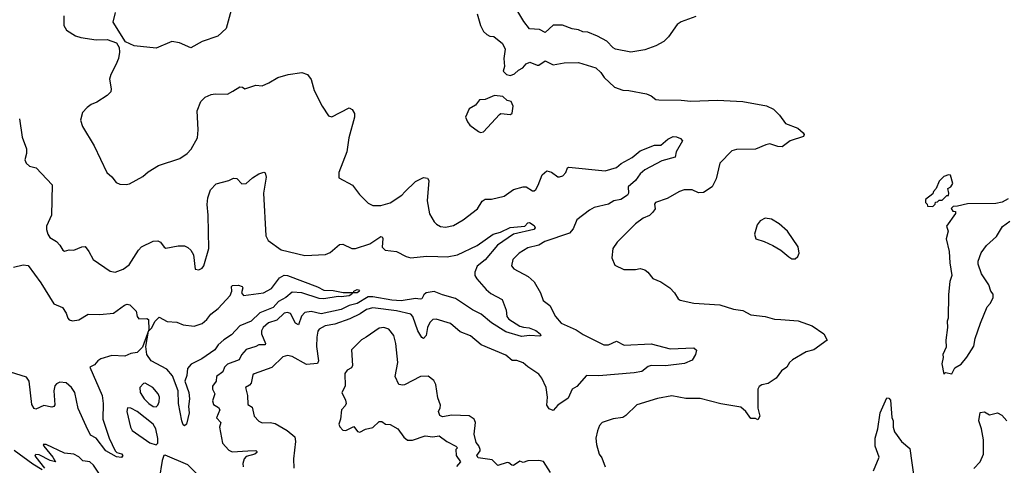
# Model space of a CAD drawing. Extents: x 1552294 to 1694791, y 811929 to 917222.
# Tile 422 of 643: x 1664972 to 1671198, y 839424 to 842241. Entities that reach past the tile are written whole.
import ezdxf

# ---------------------------------------------------------------- set-up
doc = ezdxf.new("R2010")
doc.units = 0

msp = doc.modelspace()

# ---------------------------------------------------------------- linework, layer by layer
at = {"layer": '0CON10XD'}
for points in [[(1666335.7, 842405), (1666278, 842185), (1666225, 842136.7), (1666125, 842103.8), (1666055, 842064), (1665982.5, 842095), (1665935, 842104), (1665835, 842060.8), (1665695, 842075.7), (1665641.7, 842101.7), (1665563.8, 842225), (1665577, 842287)], [(1669248.3, 842261.7), (1669155, 842227.5), (1669128.3, 842211.7), (1669075, 842133.3), (1669045, 842103.8), (1668993.9, 842076.1), (1668925, 842050), (1668836.4, 842036.4), (1668740, 842055), (1668725, 842062.5), (1668685, 842106.2), (1668625, 842136.7), (1668565, 842162.5), (1668533.6, 842163.6), (1668505, 842176.7), (1668465, 842182.5), (1668405, 842207.5), (1668345, 842207.5), (1668295, 842160), (1668259.3, 842179.3), (1668195, 842182.5), (1668159.3, 842229.3), (1668073.8, 842375)], [(1667865, 842277.5), (1667886.7, 842205), (1667905, 842167.5), (1667925, 842147.5), (1667945, 842137.5), (1667970, 842135), (1668025, 842090), (1668042.5, 842055), (1668032.5, 841995), (1668037.5, 841945), (1668030, 841915), (1668050, 841895), (1668075, 841887.5), (1668100.7, 841899.3), (1668125, 841922.5), (1668153, 841937), (1668175, 841962.5), (1668198.3, 841971.7), (1668245, 841953.3), (1668255, 841953.3), (1668295, 841981.2), (1668345, 841956), (1668415, 841968.8), (1668505, 841971.2), (1668615.8, 841935.8), (1668647.3, 841907.3), (1668667.5, 841875), (1668732.5, 841815), (1668785, 841795.7), (1668822.9, 841792.9), (1668935, 841772.5), (1668965, 841760), (1668995, 841737.5), (1669013.8, 841733.8), (1669155, 841732.9), (1669215, 841725.8), (1669385, 841732.7), (1669544.7, 841724.7), (1669695, 841696.7), (1669738.8, 841675), (1669776.8, 841636.8), (1669814.2, 841584.2), (1669892.5, 841555), (1669926.7, 841525), (1669932.5, 841515), (1669928.3, 841501.7), (1669844.1, 841475.9), (1669792.3, 841437.7), (1669765, 841439.2), (1669715, 841456), (1669689.2, 841450.8), (1669625, 841422.9), (1669505, 841420), (1669475, 841412.7), (1669399.4, 841335), (1669375.7, 841234.3), (1669350, 841185), (1669295, 841148.8), (1669265, 841146.2), (1669225, 841165.8), (1669172.5, 841165), (1669143.8, 841155), (1669065, 841110.6), (1668992.5, 841085), (1668986.9, 841075), (1668989.1, 841045), (1668976, 841024), (1668955, 841003.1), (1668913.6, 840986.4), (1668865, 840950), (1668750, 840835), (1668723.3, 840795), (1668716.7, 840735), (1668735, 840690), (1668792.3, 840662.3), (1668865, 840662.5), (1668895, 840668.8), (1668925, 840658.8), (1668944.4, 840644.4), (1668975.9, 840605.9), (1669025, 840583.3), (1669083.3, 840545), (1669113.3, 840515), (1669136.1, 840476.1), (1669148.3, 840468.3), (1669235, 840449.2), (1669398.7, 840438.7), (1669485, 840411.4), (1669545, 840401.9), (1669595, 840375.8), (1669685, 840364.5), (1669745, 840347.5), (1669785.4, 840345.4), (1669895, 840336.7), (1669982.5, 840305), (1670056, 840256), (1670077.5, 840215), (1669993.8, 840155), (1669945, 840141.4), (1669859.1, 840090.9), (1669838.6, 840075), (1669822, 840045), (1669788.3, 840021.7), (1669755.6, 839974.4), (1669705, 839941.8), (1669665, 839933.6), (1669647.2, 839922.8), (1669639.2, 839905), (1669638.8, 839785), (1669652.5, 839735), (1669638.3, 839711.7), (1669625, 839720), (1669595, 839720), (1669562.5, 839765), (1669531.7, 839791.7), (1669405, 839812), (1669275.6, 839845.6), (1669185, 839846.5), (1669095, 839864.2), (1669005, 839845.7), (1668875, 839805.8), (1668805, 839738), (1668785, 839726), (1668725, 839717.5), (1668655, 839693.8), (1668638, 839675), (1668625, 839642.5), (1668616, 839595), (1668618.8, 839555), (1668635.8, 839495), (1668652.2, 839472.2), (1668674, 839414)], [(1665251.2, 842265), (1665251.2, 842205), (1665267.5, 842175), (1665325, 842140), (1665358.3, 842128.3), (1665455, 842114), (1665525.9, 842115.9), (1665584.1, 842094.1), (1665602, 842065), (1665602.9, 842035), (1665596.9, 841995), (1665580, 841955), (1665548, 841895), (1665540, 841865), (1665551.2, 841805), (1665548.8, 841785), (1665525, 841761.2), (1665459.7, 841720.3), (1665425, 841705.8), (1665398.8, 841685), (1665368.8, 841655), (1665356.2, 841605), (1665370, 841565), (1665443.6, 841443.6), (1665523.3, 841275), (1665555, 841247.5), (1665582.3, 841212.3), (1665605, 841201.2), (1665645, 841198.8), (1665665.9, 841204.1), (1665750.5, 841249.5), (1665785, 841280), (1665850.3, 841319.7), (1665985, 841363.8), (1666031.2, 841395), (1666056.6, 841423.4), (1666096, 841495), (1666100, 841545), (1666094, 841665), (1666118, 841725), (1666145, 841750.8), (1666182.6, 841767.4), (1666207, 841773), (1666285, 841770), (1666320.6, 841789.4), (1666365, 841816.2), (1666380, 841815), (1666395, 841803.3), (1666465, 841826.2), (1666505, 841823.8), (1666548.3, 841841.7), (1666605, 841876.2), (1666670, 841895), (1666755, 841906.5), (1666791.2, 841895), (1666815, 841862.5), (1666835, 841792.5), (1666884.1, 841694.1), (1666923.6, 841633.6), (1666945, 841626.7), (1667055, 841683.3), (1667075, 841672.5), (1667088.8, 841648.8), (1667090, 841625), (1667053.8, 841495), (1667040, 841405), (1666990, 841275), (1666990.7, 841240.7), (1667076.7, 841195), (1667121.2, 841135), (1667175, 841081.2), (1667205, 841066), (1667255.8, 841065.8), (1667315, 841083.6), (1667387.5, 841132.5), (1667407.4, 841152.6), (1667475, 841218.6), (1667525, 841244.2), (1667550.3, 841240.3), (1667558.6, 841225), (1667548.1, 841095), (1667563.4, 841013.4), (1667592.5, 840962.5), (1667607.6, 840947.6), (1667633.6, 840933.6), (1667665, 840928.9), (1667715, 840940), (1667776, 840975), (1667867.5, 841045), (1667896.6, 841093.4), (1667914.3, 841105.7), (1667954.5, 841105.5), (1668035, 841124.5), (1668095, 841166.9), (1668155, 841184), (1668175, 841183.8), (1668215, 841160), (1668225, 841160), (1668235, 841166.7), (1668250.8, 841195), (1668275, 841261.2), (1668304.3, 841285.7), (1668335, 841278), (1668375, 841248), (1668385, 841248), (1668405.5, 841254.5), (1668426.2, 841275), (1668436.7, 841305), (1668445, 841308.6), (1668673.8, 841286.2), (1668745, 841307.1), (1668775, 841331.2), (1668845, 841370.8), (1668895, 841411.1), (1668985, 841447.5), (1669025, 841447.5), (1669070, 841485), (1669105, 841502), (1669125, 841501.2), (1669150.7, 841490.7), (1669162.5, 841475), (1669122.5, 841405), (1669117.5, 841372.5), (1669031.3, 841348.7), (1668925, 841291.5), (1668895, 841267.5), (1668865.5, 841225), (1668820, 841185), (1668821.1, 841145), (1668815, 841130.8), (1668774, 841105), (1668729.2, 841095), (1668695, 841074.6), (1668605, 841054), (1668575, 841037.7), (1668495, 840976.7), (1668470.9, 840919.1), (1668449.1, 840890.9), (1668291.8, 840838.2), (1668254.1, 840815.9), (1668185, 840798.2), (1668130.6, 840765), (1668090, 840725), (1668081.9, 840685), (1668096, 840666), (1668187.6, 840617.6), (1668225, 840583.3), (1668265.6, 840515), (1668281.9, 840465), (1668324.6, 840434.6), (1668358.9, 840365), (1668395, 840322.2), (1668491.5, 840281.5), (1668535, 840251.9), (1668665, 840185.6), (1668695, 840185.5), (1668745, 840209.4), (1668795, 840184.6), (1668965, 840192.9), (1669085, 840160.6), (1669235, 840165.8), (1669251.7, 840151.7), (1669245.5, 840125.5), (1669225, 840089.2), (1669175, 840067.8), (1669055, 840052.9), (1668965, 840054.5), (1668945, 840047.8), (1668905, 840017.9), (1668858, 840008), (1668635, 839990.6), (1668555, 839992), (1668495, 839922), (1668464.4, 839905.6), (1668440.7, 839849.3), (1668373.8, 839805), (1668345, 839770), (1668320.7, 839780.7), (1668304.3, 839804.3), (1668310.3, 839855), (1668300.8, 839915), (1668274.4, 839975), (1668255, 840000.8), (1668185, 840046), (1668155, 840072.5), (1668115, 840086.2), (1668085, 840086.7), (1668045, 840120.8), (1667890, 840185)], [(1667885, 841527.5), (1667905, 841532.5), (1668005, 841642.5), (1668015, 841647.5), (1668075, 841642.5), (1668085, 841650), (1668092.5, 841695), (1668080, 841725), (1668055, 841730), (1668026.4, 841756.4), (1667975, 841761.2), (1667915, 841737.5), (1667880, 841735), (1667855, 841700), (1667815, 841677.5), (1667790, 841625), (1667803.3, 841595), (1667817.5, 841575), (1667873.9, 841533.9), (1667885, 841527.5)], [(1664970.6, 841615), (1664988.6, 841498.6), (1665014.4, 841425), (1665014.3, 841395), (1665004.3, 841355), (1665012, 841335), (1665035, 841316), (1665075.5, 841305.5), (1665177.8, 841197.8), (1665173.6, 841006.4), (1665141.9, 840935), (1665140.8, 840915), (1665149.2, 840885), (1665162, 840865), (1665205, 840838.8), (1665226, 840815), (1665245, 840783.3), (1665255, 840778.8), (1665285, 840786.2), (1665315, 840783.8), (1665365, 840806.2), (1665385, 840806.7), (1665410, 840775), (1665436.7, 840725), (1665545, 840652), (1665575, 840646), (1665626.7, 840665), (1665665, 840690.8), (1665724, 840785), (1665743.3, 840805), (1665815, 840840), (1665845, 840843.3), (1665862.5, 840835), (1665885, 840802.5), (1665897, 840797), (1665975, 840812), (1666015, 840810.8), (1666035, 840801.2), (1666053.8, 840785), (1666070.8, 840755), (1666082.5, 840665), (1666105, 840660), (1666125, 840670), (1666136.2, 840685), (1666168, 840795), (1666164.5, 841005), (1666157, 841073), (1666161.4, 841115), (1666178.8, 841165), (1666215, 841203.3), (1666295, 841223.8), (1666325, 841240), (1666345, 841236.7), (1666377, 841203), (1666404.2, 841205.8), (1666445, 841242), (1666485, 841266.7), (1666515, 841276.7), (1666525, 841272.5), (1666530, 841245), (1666513.8, 841145), (1666528.1, 840875), (1666543.3, 840845), (1666625.6, 840785.6), (1666775, 840750.8), (1666905, 840756.2), (1666935, 840768.8), (1666995, 840820), (1667015, 840821.9), (1667072.5, 840795), (1667095, 840795.6), (1667185, 840823.5), (1667255, 840870), (1667265, 840868.6), (1667268.7, 840858.7), (1667263.1, 840803.1), (1667283.8, 840783.8), (1667355, 840774.7), (1667415, 840744.1), (1667445, 840736.4), (1667545, 840745.5), (1667615.2, 840744.8), (1667675, 840742.4), (1667740, 840755), (1667865, 840813.8), (1667965, 840884.6), (1668012, 840898), (1668073.3, 840926.7), (1668165, 840935.6), (1668185, 840956.9), (1668195, 840958.5), (1668225, 840939.5), (1668230.9, 840925), (1668222.9, 840915), (1668094.2, 840885.8), (1667993.3, 840815), (1667915, 840722), (1667865, 840682.2), (1667850, 840645), (1667850.9, 840625), (1667861.9, 840601.9), (1667921.9, 840535), (1667951.2, 840511.2), (1668021.7, 840471.7), (1668048, 840405), (1668052.9, 840365), (1668065, 840347.1), (1668135, 840302.9), (1668157.4, 840297.4), (1668192.7, 840292.7), (1668235, 840276.9), (1668262, 840255), (1668267.5, 840245), (1668260, 840240), (1668195, 840244.4), (1668145, 840237.7), (1668045, 840267.9), (1667955.6, 840325), (1667889.7, 840379.7), (1667835, 840406.8), (1667727.6, 840477.6), (1667645, 840501), (1667592.9, 840522.9), (1667542.9, 840515), (1667528.1, 840501.9), (1667515, 840477.5), (1667505, 840473.8), (1667475, 840478), (1667385, 840464.2), (1667325, 840467.5), (1667205, 840489), (1667175, 840488.1), (1667105, 840447.4), (1667055, 840434.5), (1667005, 840408.3), (1666878.6, 840381.4), (1666815, 840396.6), (1666775, 840391.1), (1666753, 840367), (1666735, 840312.9), (1666715, 840322.7), (1666685, 840382.9), (1666665, 840390), (1666644.2, 840385), (1666597.4, 840342.6), (1666545, 840323.9), (1666511.2, 840295), (1666501.5, 840275), (1666500.8, 840255), (1666526.4, 840195), (1666524.1, 840185.9), (1666485, 840186.7), (1666465, 840174.6), (1666403.3, 840156.7), (1666375, 840121.4), (1666360.2, 840089.8), (1666285, 840064.1), (1666267.4, 840045), (1666256.7, 840015), (1666215.6, 839985), (1666213.5, 839955), (1666190.5, 839925), (1666190.6, 839905), (1666205.3, 839875), (1666190.9, 839830.9), (1666198.4, 839808.4), (1666229, 839789), (1666237.7, 839775), (1666216.7, 839725), (1666244.3, 839695), (1666234.5, 839665), (1666254.7, 839565), (1666295, 839520.8), (1666315, 839509.4), (1666415, 839516.2), (1666465, 839516.8), (1666472.3, 839512.3), (1666472.2, 839505), (1666459.2, 839495), (1666405, 839480), (1666390.8, 839465), (1666382.5, 839435), (1666385.6, 839415)], [(1670745, 841060), (1670760, 841075), (1670761.7, 841088.3), (1670775, 841090), (1670785, 841100), (1670805, 841100), (1670835, 841130), (1670845, 841130), (1670847.5, 841145), (1670840, 841175), (1670860, 841185), (1670872.5, 841205), (1670858.3, 841258.3), (1670845, 841260), (1670815, 841250), (1670785, 841220), (1670767, 841173), (1670750, 841155), (1670745, 841140), (1670700, 841105), (1670700, 841085), (1670710, 841075), (1670711.7, 841061.7), (1670745, 841060)], [(1671221.7, 841108.3), (1671185, 841087.5), (1671145, 841080), (1670965, 841077.5), (1670901.7, 841061.7), (1670875, 841060), (1670861.7, 841048.3), (1670871.7, 841031.7), (1670888.3, 841028.3), (1670890, 841015), (1670832.5, 840935), (1670843.3, 840905), (1670830, 840855), (1670850, 840775), (1670853.8, 840705), (1670866.7, 840625), (1670854.2, 840585), (1670843.9, 840503.9), (1670843.3, 840355), (1670836.7, 840335), (1670838.8, 840295), (1670827.5, 840215), (1670829.5, 840170.5), (1670808.8, 840125), (1670811.2, 840105), (1670802, 840065), (1670815, 840000)], [(1669875, 840730), (1669892.5, 840745), (1669900, 840765), (1669893.8, 840805), (1669826.7, 840905), (1669775, 840950), (1669725, 840980), (1669685, 840986.7), (1669655, 840970), (1669636.1, 840943.9), (1669617.5, 840885), (1669627.5, 840855), (1669679.5, 840839.5), (1669735, 840813.3), (1669785, 840783.3), (1669835, 840741.2), (1669855, 840730), (1669875, 840730)], [(1670815, 840000), (1670825, 840010), (1670865, 840002.5), (1670885, 840040), (1670925, 840063.3), (1670961.7, 840108.3), (1671005, 840176.7), (1671014.2, 840225), (1671047.9, 840322.1), (1671090, 840425), (1671110.7, 840449.3), (1671127.5, 840485), (1671127.5, 840505), (1671113.3, 840525), (1671100, 840565), (1671053.3, 840635), (1671033.3, 840695), (1671033.3, 840715), (1671051.7, 840768.3), (1671086.1, 840813.9), (1671148.8, 840871.2), (1671186.1, 840933.9), (1671231.7, 840968.3)], [(1664933.8, 840676.2), (1664995, 840690.9), (1665025, 840686.7), (1665106.7, 840576.7), (1665188, 840445), (1665242.4, 840422.4), (1665265.9, 840385), (1665275.5, 840355), (1665285, 840343.5), (1665305, 840336.5), (1665345, 840344.4), (1665405, 840380), (1665477.8, 840377.8), (1665565, 840385.3), (1665635, 840436.7), (1665651.9, 840441.9), (1665668.2, 840438.2), (1665707.9, 840397.9), (1665715.4, 840365), (1665725, 840350.9), (1665775, 840352.2), (1665786.7, 840345), (1665789.3, 840280.7), (1665749, 840171), (1665715, 840137.2), (1665675, 840130.9), (1665636, 840114), (1665555, 840118.4), (1665485, 840098.2), (1665465.5, 840085), (1665445, 840059.4), (1665416.2, 840045), (1665493.4, 839865), (1665500, 839815), (1665497.9, 839715), (1665537.5, 839595), (1665575.5, 839515.5), (1665585.6, 839505.6), (1665615, 839496.5), (1665624, 839485), (1665615.6, 839474.4), (1665585, 839477.5), (1665516.5, 839515), (1665454.8, 839594.8), (1665419.5, 839615), (1665391.4, 839671.4), (1665342.3, 839782.3), (1665320, 839885), (1665300, 839915), (1665265, 839944.5), (1665225, 839949.6), (1665205, 839940), (1665194.1, 839925.9), (1665188.8, 839895), (1665194, 839806), (1665187.5, 839795), (1665175, 839791.2), (1665125, 839802.9), (1665075, 839778.8), (1665063.8, 839783.8), (1665049.5, 839809.5), (1665031.9, 839955), (1665015, 839981.3), (1664913.1, 840013.1)], [(1666015, 839673.5), (1666005, 839680.5), (1665996.5, 839705), (1665977.1, 839815), (1665974.6, 839895.4), (1665939.2, 839989.2), (1665902.3, 840032.3), (1665804, 840084), (1665775.6, 840125.6), (1665770.6, 840175), (1665787.5, 840272.5), (1665805, 840292), (1665827.8, 840335), (1665855, 840361.2), (1665905, 840334.2), (1665965, 840329.1), (1666005, 840312.7), (1666075, 840304.1), (1666125, 840320), (1666155.1, 840344.9), (1666180.5, 840379.5), (1666226.5, 840415), (1666302.4, 840497.6), (1666313.3, 840525), (1666311.8, 840555), (1666318.6, 840561.4), (1666355, 840562), (1666378.8, 840555), (1666382.2, 840545), (1666374.7, 840514.7), (1666386.9, 840496.9), (1666514.5, 840514.5), (1666565, 840541.9), (1666615, 840610), (1666645, 840625.6), (1666665, 840624.6), (1666855, 840552.3), (1666895, 840531.8), (1666955, 840528.9), (1667016.6, 840516.6), (1667083.6, 840516.4), (1667085.8, 840525), (1667105, 840535.4), (1667115, 840534), (1667120, 840525), (1667105, 840514.1), (1667076.1, 840513.9), (1667072.5, 840505), (1667055, 840495.5), (1667005, 840488.6), (1666985, 840491.4), (1666895, 840476), (1666865, 840479.2), (1666755, 840513.8), (1666695, 840518.2), (1666655, 840484.8), (1666609.5, 840460.5), (1666575, 840421.2), (1666491.1, 840388.9), (1666435, 840334.7), (1666363.7, 840306.3), (1666312, 840248), (1666263.4, 840216.6), (1666227.5, 840185), (1666206, 840155), (1666123.7, 840096.4), (1666057.2, 840062.8), (1666032.2, 840035), (1666028.3, 839991.7), (1666016, 839955), (1666040.8, 839885), (1666045.9, 839845), (1666039.6, 839795), (1666043.8, 839756.2), (1666026, 839684), (1666015, 839673.5)], [(1667890, 840185), (1667821.7, 840241.7), (1667757.6, 840267.6), (1667695, 840321.1), (1667605, 840346.9), (1667585, 840345.7), (1667565, 840325.8), (1667550.3, 840295), (1667541.8, 840245), (1667525, 840225.7), (1667515, 840231.4), (1667489.2, 840275), (1667457.2, 840365), (1667445, 840380), (1667355, 840401), (1667205, 840418.9), (1667165, 840408.6), (1667125, 840381.4), (1667059.9, 840350.1), (1666965, 840315.9), (1666904.4, 840305.6), (1666865.6, 840285), (1666857.6, 840272.4), (1666850.8, 840235), (1666848, 840175), (1666861.5, 840085), (1666855, 840068.6), (1666785, 840061.1), (1666695, 840112.9), (1666665, 840118.6), (1666635, 840110.4), (1666567.3, 840042.7), (1666455, 840003.3), (1666445.6, 839995), (1666435, 839944.3), (1666425, 839930.9), (1666399.2, 839915), (1666413.1, 839865), (1666415, 839807.5), (1666441.8, 839791.8), (1666455.5, 839735), (1666483.1, 839703.1), (1666505, 839692.9), (1666555, 839695.7), (1666587.9, 839687.9), (1666664.1, 839644.1), (1666711.2, 839605), (1666715.7, 839575), (1666702.5, 839465), (1666705.8, 839405)], [(1668328.7, 839378.7), (1668285, 839447.3), (1668255.4, 839454.6), (1668185, 839453.1), (1668155, 839441.2), (1668135, 839450), (1668095, 839423.8), (1668084.1, 839424.1), (1668065, 839440), (1668055, 839441.2), (1667995, 839422.5), (1667959.4, 839459.4), (1667871.7, 839471.7), (1667863.6, 839486.4), (1667883.3, 839515), (1667883.3, 839525), (1667875, 839547.5), (1667858.3, 839568.3), (1667845, 839620), (1667853.1, 839695), (1667846.3, 839716.3), (1667815, 839737.5), (1667705, 839740), (1667645, 839731.2), (1667628.3, 839738.3), (1667620, 839765), (1667631.7, 839788.3), (1667632.5, 839805), (1667615, 839850), (1667604, 839935), (1667591.2, 839961.2), (1667555, 839987.5), (1667506.4, 839986.4), (1667405, 839933.8), (1667395, 839930), (1667370, 839935), (1667346.1, 839986.1), (1667364, 840075), (1667351.4, 840195), (1667337.1, 840245), (1667306, 840285), (1667275, 840294.4), (1667245, 840290.6), (1667162.5, 840235), (1667132.7, 840217.3), (1667071.1, 840155), (1667077.3, 840055), (1667069.4, 840040.6), (1667043.6, 840026.4), (1667028.8, 840005), (1667030, 839925), (1667008, 839885), (1667032.9, 839835), (1667035.8, 839814.2), (1667030.5, 839799.5), (1667005.8, 839774.2), (1667000, 839715), (1666990.8, 839685), (1666997.3, 839667.3), (1667015, 839646.7), (1667033.6, 839643.6), (1667085, 839670), (1667107, 839637), (1667123, 839633), (1667158.3, 839651.7), (1667205, 839663.8), (1667245, 839700), (1667261.7, 839701.7), (1667285, 839683.3), (1667315, 839682.5), (1667362.5, 839655), (1667401.2, 839601.2), (1667423.6, 839583.6), (1667455, 839583.3), (1667535, 839610), (1667585, 839603.3), (1667625, 839610), (1667673.9, 839573.9), (1667730, 839545), (1667740, 839535), (1667730, 839525), (1667732.5, 839485), (1667760, 839445), (1667733.1, 839416.9)], [(1665835, 839794), (1665846.5, 839803.5), (1665854.5, 839825), (1665855.6, 839855), (1665848.1, 839875), (1665814.2, 839915), (1665765, 839943.1), (1665755, 839942.2), (1665731.1, 839915), (1665734.2, 839885), (1665759.3, 839845), (1665789.5, 839815), (1665815, 839796.4), (1665835, 839794)], [(1670371.7, 839388.3), (1670406.7, 839475), (1670380.8, 839545), (1670381.8, 839595), (1670398.6, 839655), (1670413.5, 839756.5), (1670455, 839850), (1670468.3, 839848.3), (1670478.8, 839835), (1670487.2, 839727.2), (1670495.5, 839705), (1670496, 839665), (1670503.8, 839635), (1670548.2, 839575), (1670599.5, 839529.5), (1670626.9, 839335)], [(1665835, 839552.5), (1665846.4, 839563.6), (1665846, 839594), (1665833.6, 839655), (1665816.2, 839685), (1665715, 839763.3), (1665675, 839784.6), (1665653.3, 839786.7), (1665649.4, 839765), (1665672.9, 839665), (1665683.7, 839643.7), (1665795, 839566.2), (1665835, 839552.5)], [(1671005, 839404.2), (1671044.5, 839445.5), (1671065.6, 839495), (1671067.1, 839585), (1671054.4, 839655), (1671037.1, 839705), (1671045, 839757.5), (1671073, 839763), (1671105, 839743.3), (1671155, 839756), (1671181.2, 839741.2), (1671214.5, 839704.5)], [(1665471.9, 839375), (1665439.2, 839425), (1665415.5, 839445.5), (1665371.3, 839451.3), (1665345, 839478), (1665315, 839493.8), (1665255, 839501.4), (1665140, 839555), (1665120, 839555), (1665124, 839544), (1665182, 839475), (1665197.5, 839445), (1665164.5, 839454.5), (1665095, 839490), (1665075, 839492.5), (1665067.5, 839485), (1665073.3, 839475), (1665128, 839405)], [(1665115, 839396.2), (1665055, 839430.8), (1664936.9, 839516.9)], [(1666101.1, 839361.1), (1666035, 839427.5), (1665891.2, 839488.8), (1665882.5, 839485), (1665872, 839455), (1665854.5, 839335.5)]]:
    msp.add_lwpolyline(points, dxfattribs=at)

doc.saveas('drawing.dxf')
